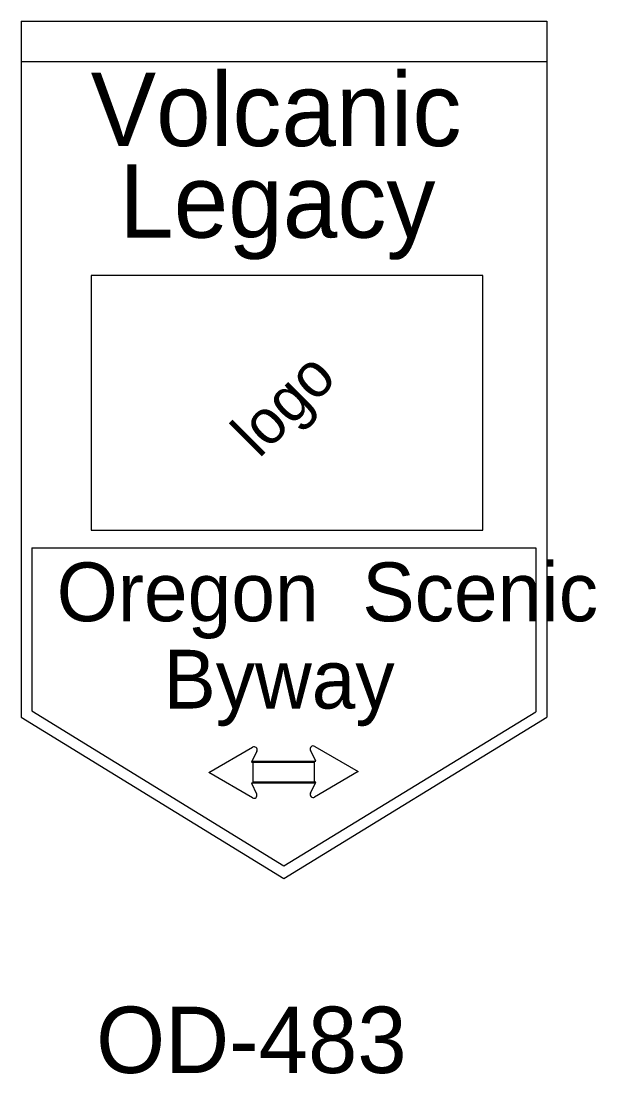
# Model space of a CAD drawing. Extents: x 42133 to 45533, y 41351 to 47951.
# Drawn here: x 43234.6 to 43299.6, y 45369.4 to 45488.4 of the extents above; entities that cross this region are included whole.
import ezdxf

# ---------------------------------------------------------------- set-up
doc = ezdxf.new("R2010")
doc.units = 0
doc.layers.add('P_TRAF_SIGN_SignDetails', color=7, linetype='Continuous')

msp = doc.modelspace()

# ---------------------------------------------------------------- linework, layer by layer
at = {"layer": 'P_TRAF_SIGN_SignDetails'}
for p, q in [((43234.59, 45488.39), (43294.04, 45488.39)), ((43234.59, 45488.39), (43234.59, 45483.38)), ((43294.04, 45488.39), (43294.04, 45483.38)), ((43234.59, 45483.81), (43294.04, 45483.81)), ((43234.59, 45483.38), (43234.59, 45409.76)), ((43294.04, 45483.38), (43294.04, 45409.76)), ((43235.82, 45428.87), (43235.82, 45410.46)), ((43235.82, 45428.87), (43292.79, 45428.87)), ((43292.79, 45428.87), (43292.79, 45410.33)), ((43235.82, 45410.46), (43264.31, 45392.93)), ((43234.59, 45409.76), (43264.31, 45391.53)), ((43264.31, 45392.93), (43292.79, 45410.33)), ((43264.31, 45391.53), (43294.04, 45409.76)), ((43255.84, 45403.48), (43260.77, 45406.36)), ((43261.25, 45405.9), (43260.64, 45404.68)), ((43267.91, 45404.79), (43267.32, 45406)), ((43267.8, 45406.44), (43272.71, 45403.59)), ((43267.8, 45406.44), (43267.8, 45406.44)), ((43260.64, 45404.68), (43267.73, 45404.68)), ((43260.83, 45402.39), (43260.83, 45404.79)), ((43260.83, 45404.79), (43267.91, 45404.79)), ((43267.73, 45404.68), (43267.73, 45402.28)), ((43260.75, 45400.63), (43255.84, 45403.48)), ((43272.71, 45403.59), (43267.79, 45400.71)), ((43267.73, 45402.28), (43260.64, 45402.28)), ((43260.64, 45402.28), (43261.23, 45401.07)), ((43267.91, 45402.39), (43260.83, 45402.39)), ((43267.31, 45401.17), (43267.91, 45402.39)), ((43260.76, 45400.63), (43260.75, 45400.63))]:
    msp.add_line(p, q, dxfattribs=at)
msp.add_lwpolyline([(43242.52, 45430.89), (43286.8, 45430.89), (43286.8, 45459.63), (43242.52, 45459.63)], close=True, dxfattribs=at)
for centre, start, end in [((43260.94, 45406.06), 333.8515, 120.1735), ((43267.63, 45406.15), 59.8265, 206.4606), ((43260.93, 45400.92), 239.8265, 26.4606), ((43267.62, 45401.01), 153.8515, 300.1735)]:
    msp.add_arc(centre, 0.344, start, end, dxfattribs=at)

# ---------------------------------------------------------------- texts
for s, height, p in [('Volcanic', 8.297, (43242.46, 45474.27)), ('Legacy', 8.297, (43245.68, 45463.92)), ('Oregon  Scenic', 6.6422, (43238.62, 45420.58)), ('Byway', 6.638, (43250.69, 45410.72)), ('OD-483', 7.5, (43243.08, 45369.54))]:
    msp.add_text(s, height=height, dxfattribs=at).set_placement(p)
msp.add_text('logo', height=5.014, rotation=45, dxfattribs=at).set_placement((43261.5, 45438.88))

doc.saveas('drawing.dxf')
